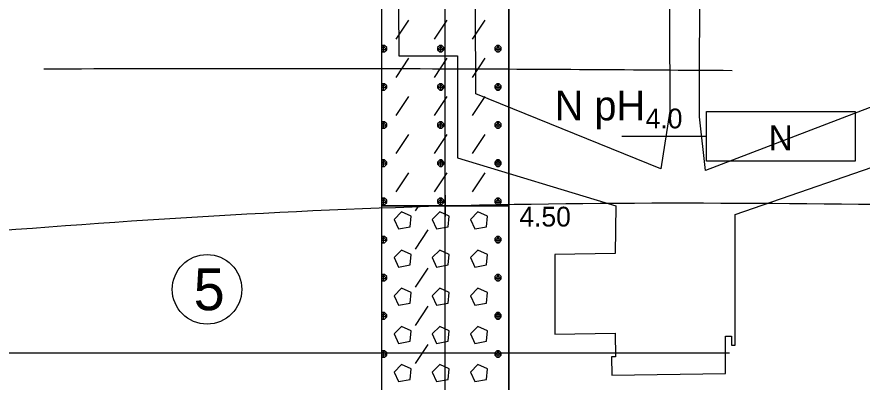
# Model space of a CAD drawing. Extents: x 3042 to 4120, y 576 to 2694.
# Drawn here: x 3495.5 to 3525.88, y 742.66 to 755.78 of the extents above; entities that cross this region are included whole.
import ezdxf

# ---------------------------------------------------------------- set-up
doc = ezdxf.new("R2010")
doc.units = 0
for name, color, linetype in [('18', 7, 'Continuous'), ('51', 7, 'Continuous'), ('52', 7, 'Continuous'), ('53', 7, 'Continuous'), ('56', 7, 'Continuous'), ('62', 7, 'Continuous'), ('HPV', 7, 'Continuous'), ('nádrže', 7, 'Continuous'), ('pomocna', 7, 'Continuous'), ('rozhraní', 7, 'Continuous')]:
    doc.layers.add(name, color=color, linetype=linetype)

msp = doc.modelspace()

# ---------------------------------------------------------------- linework, layer by layer
at = {"layer": '18'}
msp.add_line((3510.897, 723.991), (3510.897, 771.491), dxfattribs=at)
at = {"layer": '51'}
for p, q in [((3509.14, 754.981), (3509.597, 755.667)), ((3510.511, 754.981), (3510.969, 755.667)), ((3511.883, 754.981), (3512.34, 755.667)), ((3508.645, 754.752), (3508.611, 754.719)), ((3508.611, 754.642), (3508.721, 754.752)), ((3508.683, 754.524), (3508.683, 754.752)), ((3510.74, 754.524), (3510.74, 754.752)), ((3512.797, 754.524), (3512.797, 754.752)), ((3509.14, 753.609), (3509.597, 754.295)), ((3510.511, 753.609), (3510.969, 754.295)), ((3511.883, 753.609), (3512.34, 754.295)), ((3508.645, 753.381), (3508.611, 753.347)), ((3508.611, 753.271), (3508.721, 753.381)), ((3508.683, 753.152), (3508.683, 753.381)), ((3510.74, 753.152), (3510.74, 753.381)), ((3512.797, 753.152), (3512.797, 753.381)), ((3509.14, 752.238), (3509.597, 752.924)), ((3510.511, 752.238), (3510.969, 752.924)), ((3511.883, 752.238), (3512.34, 752.924)), ((3508.645, 752.009), (3508.611, 751.975)), ((3508.611, 751.899), (3508.721, 752.009)), ((3508.683, 751.781), (3508.683, 752.009)), ((3510.74, 751.781), (3510.74, 752.009)), ((3512.797, 751.781), (3512.797, 752.009)), ((3509.14, 750.866), (3509.597, 751.552)), ((3510.511, 750.866), (3510.969, 751.552)), ((3511.883, 750.866), (3512.34, 751.552)), ((3508.645, 750.638), (3508.611, 750.604)), ((3508.611, 750.528), (3508.721, 750.638)), ((3508.683, 750.409), (3508.683, 750.638)), ((3510.74, 750.409), (3510.74, 750.638)), ((3512.797, 750.409), (3512.797, 750.638)), ((3509.14, 749.495), (3509.597, 750.18)), ((3510.511, 749.495), (3510.969, 750.18)), ((3511.883, 749.495), (3512.34, 750.18)), ((3508.645, 749.266), (3508.611, 749.232)), ((3508.611, 749.156), (3508.721, 749.266)), ((3508.683, 749.037), (3508.683, 749.266)), ((3510.74, 749.037), (3510.74, 749.266)), ((3512.797, 749.037), (3512.797, 749.266)), ((3509.826, 748.809), (3509.947, 748.991)), ((3513.183, 748.508), (3513.179, 748.504)), ((3513.179, 748.504), (3513.183, 748.494)), ((3509.826, 747.437), (3510.283, 748.123)), ((3508.645, 747.894), (3508.611, 747.861)), ((3508.611, 747.784), (3508.721, 747.894)), ((3508.683, 747.666), (3508.683, 747.894)), ((3512.797, 747.666), (3512.797, 747.894)), ((3513.183, 747.137), (3513.179, 747.132)), ((3513.179, 747.132), (3513.183, 747.123)), ((3509.826, 746.066), (3510.283, 746.751)), ((3508.645, 746.523), (3508.611, 746.489)), ((3508.611, 746.413), (3508.721, 746.523)), ((3508.683, 746.294), (3508.683, 746.523)), ((3512.797, 746.294), (3512.797, 746.523)), ((3513.183, 745.765), (3513.179, 745.761)), ((3513.179, 745.761), (3513.183, 745.751)), ((3509.826, 744.694), (3510.283, 745.38)), ((3508.645, 745.151), (3508.611, 745.117)), ((3508.611, 745.041), (3508.721, 745.151)), ((3508.683, 744.923), (3508.683, 745.151)), ((3512.797, 744.923), (3512.797, 745.151)), ((3513.183, 744.393), (3513.179, 744.389)), ((3513.179, 744.389), (3513.183, 744.38)), ((3509.826, 743.322), (3510.283, 744.008)), ((3508.645, 743.78), (3508.611, 743.746)), ((3508.611, 743.67), (3508.721, 743.78)), ((3508.683, 743.551), (3508.683, 743.78)), ((3512.797, 743.551), (3512.797, 743.78)), ((3513.183, 743.022), (3513.179, 743.018)), ((3513.179, 743.018), (3513.183, 743.008))]:
    msp.add_line(p, q, dxfattribs=at)
for points in [[(3508.611, 748.991), (3513.183, 748.991), (3513.183, 756.491), (3508.611, 756.491)], [(3508.611, 733.491), (3513.183, 733.491), (3513.183, 748.991), (3508.611, 748.991)]]:
    msp.add_lwpolyline(points, close=True, dxfattribs=at)
for points in [[(3508.611, 754.558), (3508.645, 754.524), (3508.721, 754.524), (3508.797, 754.6), (3508.797, 754.676), (3508.721, 754.752), (3508.645, 754.752), (3508.797, 754.6), (3508.611, 754.6)], [(3510.702, 754.752), (3510.626, 754.676), (3510.626, 754.6), (3510.702, 754.524), (3510.778, 754.524), (3510.854, 754.6), (3510.854, 754.676), (3510.778, 754.752), (3510.702, 754.752), (3510.854, 754.6), (3510.626, 754.6), (3510.778, 754.752)], [(3512.759, 754.752), (3512.683, 754.676), (3512.683, 754.6), (3512.759, 754.524), (3512.836, 754.524), (3512.912, 754.6), (3512.912, 754.676), (3512.836, 754.752), (3512.759, 754.752), (3512.912, 754.6), (3512.683, 754.6), (3512.836, 754.752)], [(3508.611, 753.186), (3508.645, 753.152), (3508.721, 753.152), (3508.797, 753.228), (3508.797, 753.305), (3508.721, 753.381), (3508.645, 753.381), (3508.797, 753.228), (3508.611, 753.228)], [(3510.702, 753.381), (3510.626, 753.305), (3510.626, 753.228), (3510.702, 753.152), (3510.778, 753.152), (3510.854, 753.228), (3510.854, 753.305), (3510.778, 753.381), (3510.702, 753.381), (3510.854, 753.228), (3510.626, 753.228), (3510.778, 753.381)], [(3512.759, 753.381), (3512.683, 753.305), (3512.683, 753.228), (3512.759, 753.152), (3512.836, 753.152), (3512.912, 753.228), (3512.912, 753.305), (3512.836, 753.381), (3512.759, 753.381), (3512.912, 753.228), (3512.683, 753.228), (3512.836, 753.381)], [(3508.611, 751.814), (3508.645, 751.781), (3508.721, 751.781), (3508.797, 751.857), (3508.797, 751.933), (3508.721, 752.009), (3508.645, 752.009), (3508.797, 751.857), (3508.611, 751.857)], [(3510.702, 752.009), (3510.626, 751.933), (3510.626, 751.857), (3510.702, 751.781), (3510.778, 751.781), (3510.854, 751.857), (3510.854, 751.933), (3510.778, 752.009), (3510.702, 752.009), (3510.854, 751.857), (3510.626, 751.857), (3510.778, 752.009)], [(3512.759, 752.009), (3512.683, 751.933), (3512.683, 751.857), (3512.759, 751.781), (3512.836, 751.781), (3512.912, 751.857), (3512.912, 751.933), (3512.836, 752.009), (3512.759, 752.009), (3512.912, 751.857), (3512.683, 751.857), (3512.836, 752.009)], [(3508.611, 750.443), (3508.645, 750.409), (3508.721, 750.409), (3508.797, 750.485), (3508.797, 750.561), (3508.721, 750.638), (3508.645, 750.638), (3508.797, 750.485), (3508.611, 750.485)], [(3510.702, 750.638), (3510.626, 750.561), (3510.626, 750.485), (3510.702, 750.409), (3510.778, 750.409), (3510.854, 750.485), (3510.854, 750.561), (3510.778, 750.638), (3510.702, 750.638), (3510.854, 750.485), (3510.626, 750.485), (3510.778, 750.638)], [(3512.759, 750.638), (3512.683, 750.561), (3512.683, 750.485), (3512.759, 750.409), (3512.836, 750.409), (3512.912, 750.485), (3512.912, 750.561), (3512.836, 750.638), (3512.759, 750.638), (3512.912, 750.485), (3512.683, 750.485), (3512.836, 750.638)], [(3508.611, 749.071), (3508.645, 749.037), (3508.721, 749.037), (3508.797, 749.114), (3508.797, 749.19), (3508.721, 749.266), (3508.645, 749.266), (3508.797, 749.114), (3508.611, 749.114)], [(3510.702, 749.266), (3510.626, 749.19), (3510.626, 749.114), (3510.702, 749.037), (3510.778, 749.037), (3510.854, 749.114), (3510.854, 749.19), (3510.778, 749.266), (3510.702, 749.266), (3510.854, 749.114), (3510.626, 749.114), (3510.778, 749.266)], [(3512.759, 749.266), (3512.683, 749.19), (3512.683, 749.114), (3512.759, 749.037), (3512.836, 749.037), (3512.912, 749.114), (3512.912, 749.19), (3512.836, 749.266), (3512.759, 749.266), (3512.912, 749.114), (3512.683, 749.114), (3512.836, 749.266)], [(3509.064, 748.504), (3509.216, 748.161), (3509.635, 748.237), (3509.673, 748.618), (3509.33, 748.771), (3509.064, 748.504)], [(3510.435, 748.504), (3510.588, 748.161), (3511.007, 748.237), (3511.045, 748.618), (3510.702, 748.771), (3510.435, 748.504)], [(3511.807, 748.504), (3511.959, 748.161), (3512.378, 748.237), (3512.417, 748.618), (3512.074, 748.771), (3511.807, 748.504)], [(3508.611, 747.7), (3508.645, 747.666), (3508.721, 747.666), (3508.797, 747.742), (3508.797, 747.818), (3508.721, 747.894), (3508.645, 747.894), (3508.797, 747.742), (3508.611, 747.742)], [(3512.759, 747.894), (3512.683, 747.818), (3512.683, 747.742), (3512.759, 747.666), (3512.836, 747.666), (3512.912, 747.742), (3512.912, 747.818), (3512.836, 747.894), (3512.759, 747.894), (3512.912, 747.742), (3512.683, 747.742), (3512.836, 747.894)], [(3509.064, 747.132), (3509.216, 746.789), (3509.635, 746.866), (3509.673, 747.247), (3509.33, 747.399), (3509.064, 747.132)], [(3510.435, 747.132), (3510.588, 746.789), (3511.007, 746.866), (3511.045, 747.247), (3510.702, 747.399), (3510.435, 747.132)], [(3511.807, 747.132), (3511.959, 746.789), (3512.378, 746.866), (3512.417, 747.247), (3512.074, 747.399), (3511.807, 747.132)], [(3508.611, 746.328), (3508.645, 746.294), (3508.721, 746.294), (3508.797, 746.37), (3508.797, 746.447), (3508.721, 746.523), (3508.645, 746.523), (3508.797, 746.37), (3508.611, 746.37)], [(3512.759, 746.523), (3512.683, 746.447), (3512.683, 746.37), (3512.759, 746.294), (3512.836, 746.294), (3512.912, 746.37), (3512.912, 746.447), (3512.836, 746.523), (3512.759, 746.523), (3512.912, 746.37), (3512.683, 746.37), (3512.836, 746.523)], [(3509.064, 745.761), (3509.216, 745.418), (3509.635, 745.494), (3509.673, 745.875), (3509.33, 746.027), (3509.064, 745.761)], [(3510.435, 745.761), (3510.588, 745.418), (3511.007, 745.494), (3511.045, 745.875), (3510.702, 746.027), (3510.435, 745.761)], [(3511.807, 745.761), (3511.959, 745.418), (3512.378, 745.494), (3512.417, 745.875), (3512.074, 746.027), (3511.807, 745.761)], [(3508.611, 744.956), (3508.645, 744.923), (3508.721, 744.923), (3508.797, 744.999), (3508.797, 745.075), (3508.721, 745.151), (3508.645, 745.151), (3508.797, 744.999), (3508.611, 744.999)], [(3512.759, 745.151), (3512.683, 745.075), (3512.683, 744.999), (3512.759, 744.923), (3512.836, 744.923), (3512.912, 744.999), (3512.912, 745.075), (3512.836, 745.151), (3512.759, 745.151), (3512.912, 744.999), (3512.683, 744.999), (3512.836, 745.151)], [(3509.064, 744.389), (3509.216, 744.046), (3509.635, 744.122), (3509.673, 744.503), (3509.33, 744.656), (3509.064, 744.389)], [(3510.435, 744.389), (3510.588, 744.046), (3511.007, 744.122), (3511.045, 744.503), (3510.702, 744.656), (3510.435, 744.389)], [(3511.807, 744.389), (3511.959, 744.046), (3512.378, 744.122), (3512.417, 744.503), (3512.074, 744.656), (3511.807, 744.389)], [(3508.611, 743.585), (3508.645, 743.551), (3508.721, 743.551), (3508.797, 743.627), (3508.797, 743.703), (3508.721, 743.78), (3508.645, 743.78), (3508.797, 743.627), (3508.611, 743.627)], [(3512.759, 743.78), (3512.683, 743.703), (3512.683, 743.627), (3512.759, 743.551), (3512.836, 743.551), (3512.912, 743.627), (3512.912, 743.703), (3512.836, 743.78), (3512.759, 743.78), (3512.912, 743.627), (3512.683, 743.627), (3512.836, 743.78)], [(3509.064, 743.018), (3509.216, 742.675), (3509.635, 742.751), (3509.673, 743.132), (3509.33, 743.284), (3509.064, 743.018)], [(3510.435, 743.018), (3510.588, 742.675), (3511.007, 742.751), (3511.045, 743.132), (3510.702, 743.284), (3510.435, 743.018)], [(3511.807, 743.018), (3511.959, 742.675), (3512.378, 742.751), (3512.417, 743.132), (3512.074, 743.284), (3511.807, 743.018)]]:
    msp.add_lwpolyline(points, dxfattribs=at)
at = {"layer": '53'}
for p, q in [((3513.183, 771.491), (3513.183, 726.491)), ((3508.611, 748.991), (3513.183, 748.991))]:
    msp.add_line(p, q, dxfattribs=at)
at = {"layer": '56'}
for p, q in [((3510.897, 749.372), (3510.897, 748.61)), ((3510.516, 748.991), (3511.278, 748.991))]:
    msp.add_line(p, q, dxfattribs=at)
at = {"layer": '62'}
msp.add_line((3517.247, 751.491), (3520.295, 751.491), dxfattribs=at)
msp.add_lwpolyline([(3525.629, 750.602), (3520.295, 750.602), (3520.295, 752.38), (3525.629, 752.38), (3525.629, 750.602)], dxfattribs=at)
at = {"layer": 'HPV'}
msp.add_spline([(3521.209, 753.847), (3516.053, 753.882), (3510.897, 753.907), (3503.683, 753.913), (3496.469, 753.907)], degree=3, dxfattribs=at)
at = {"layer": 'nádrže'}
for points in [[(3526.704, 752.723), (3520.253, 750.259), (3520.035, 752.188), (3520.08, 769.286), (3520.35, 769.286), (3520.347, 770.3), (3518.502, 770.3), (3518.506, 769.225), (3518.911, 769.225), (3518.97, 752.395), (3518.651, 750.326), (3512, 753.012), (3511.989, 756.07), (3509.478, 756.861), (3509.376, 769.425), (3509.5, 769.451), (3509.495, 770.506), (3509.075, 770.506), (3509.065, 769.301), (3509.131, 769.287)], [(3509.131, 769.287), (3509.236, 754.385), (3511.335, 754.385), (3511.335, 750.713), (3517.032, 748.986), (3517.011, 747.277), (3514.836, 747.244), (3514.837, 744.381), (3517.013, 744.414), (3517.014, 743.566), (3516.881, 743.564), (3516.882, 742.901), (3520.976, 742.964), (3520.975, 744.301), (3521.185, 744.304), (3521.185, 743.984), (3521.319, 743.987), (3521.316, 748.681), (3527.567, 750.837)]]:
    msp.add_lwpolyline(points, dxfattribs=at)
at = {"layer": 'pomocna'}
msp.add_line((3510.897, 721.241), (3510.897, 774.491), dxfattribs=at)
at = {"layer": 'rozhraní'}
msp.add_line((3521.114, 743.693), (3424.376, 743.693), dxfattribs=at)
msp.add_circle((3502.339, 745.989), 1.25, dxfattribs=at)
msp.add_spline([(3472.958, 745.972), (3510.897, 748.991), (3530.713, 748.991)], degree=3, dxfattribs=at)

# ---------------------------------------------------------------- texts
at = {"layer": '52'}
for s, height, p in [('N pH', 1.0668, (3514.834, 752.063)), ('4.50', 0.7112, (3513.564, 748.247))]:
    msp.add_text(s, height=height, dxfattribs=at).set_placement(p)
at = {"layer": '62'}
for s, height, p in [('4.0', 0.7112, (3518.104, 751.775)), ('N', 0.889, (3522.528, 750.989))]:
    msp.add_text(s, height=height, dxfattribs=at).set_placement(p)
at = {"layer": 'rozhraní'}
msp.add_text('5', height=1.5, dxfattribs=at).set_placement((3501.858, 745.239))

doc.saveas('drawing.dxf')
